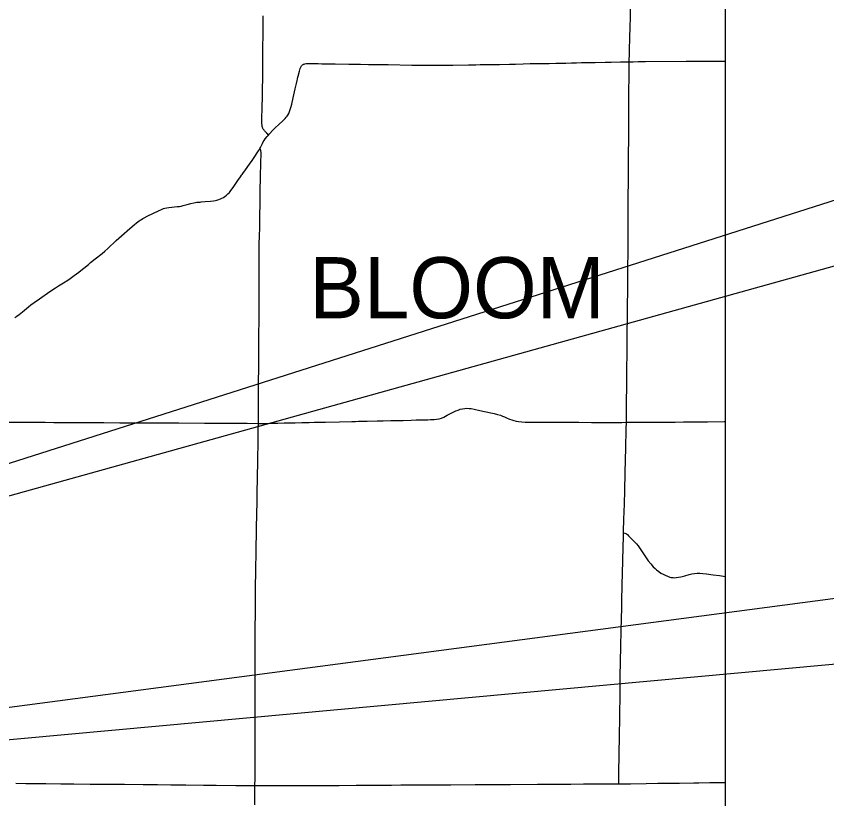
# Model space of a CAD drawing. Extents: x 1772825 to 1773716, y 1138558 to 1139032.
# Drawn here: x 1773465.71 to 1773510.86, y 1138745.61 to 1138789.23 of the extents above; entities that cross this region are included whole.
import ezdxf

# ---------------------------------------------------------------- set-up
doc = ezdxf.new("R2010")
doc.units = 0
for name, color, linetype in [('GM_X_County', 7, 'Continuous'), ('GM_X_County_Road', 7, 'Continuous'), ('GM_X_Township_Road', 7, 'Continuous'), ('GM_X_Township_Text', 7, 'Continuous'), ('SH_Text', 7, 'Continuous')]:
    doc.layers.add(name, color=color, linetype=linetype)

msp = doc.modelspace()

# ---------------------------------------------------------------- linework, layer by layer
at = {"layer": 'GM_X_County'}
msp.add_lwpolyline([(1773505.229, 1138706.005), (1773505.229, 1138955.629), (1773233.229, 1138955.629), (1773233.229, 1138706.534)], dxfattribs=at)
at = {"layer": 'GM_X_County_Road'}
for points in [[(1773479.759, 1138782.603), (1773479.663, 1138782.715), (1773479.657, 1138782.722), (1773479.548, 1138782.839), (1773479.521, 1138782.869), (1773479.493, 1138782.903), (1773479.472, 1138782.935), (1773479.455, 1138782.964), (1773479.443, 1138782.99), (1773479.433, 1138783.019), (1773479.417, 1138783.077), (1773479.411, 1138783.116), (1773479.405, 1138783.163), (1773479.4, 1138783.211), (1773479.397, 1138783.271), (1773479.396, 1138783.407), (1773479.415, 1138784.24), (1773479.425, 1138784.65), (1773479.433, 1138785.134), (1773479.437, 1138785.346), (1773479.44, 1138785.582), (1773479.443, 1138786.004), (1773479.45, 1138786.687), (1773479.452, 1138787.023), (1773479.455, 1138787.284), (1773479.455, 1138787.495), (1773479.461, 1138788.177), (1773479.464, 1138789.24)], [(1773479.759, 1138782.603), (1773479.827, 1138782.679), (1773480.007, 1138782.868), (1773480.158, 1138783.016), (1773480.33, 1138783.177), (1773480.588, 1138783.411), (1773480.693, 1138783.517), (1773480.758, 1138783.592), (1773480.807, 1138783.655), (1773480.845, 1138783.713), (1773480.897, 1138783.811), (1773480.939, 1138783.915), (1773480.979, 1138784.033), (1773481.027, 1138784.2), (1773481.057, 1138784.32), (1773481.142, 1138784.684), (1773481.253, 1138785.181), (1773481.321, 1138785.472), (1773481.361, 1138785.641), (1773481.379, 1138785.713), (1773481.386, 1138785.737), (1773481.406, 1138785.822), (1773481.423, 1138785.881), (1773481.489, 1138786.16), (1773481.511, 1138786.244), (1773481.533, 1138786.315), (1773481.549, 1138786.355), (1773481.565, 1138786.389), (1773481.579, 1138786.417), (1773481.599, 1138786.451), (1773481.621, 1138786.478), (1773481.651, 1138786.507), (1773481.688, 1138786.532), (1773481.72, 1138786.548), (1773481.754, 1138786.562), (1773481.79, 1138786.574), (1773481.862, 1138786.587), (1773481.949, 1138786.595), (1773482.05, 1138786.594), (1773482.187, 1138786.589), (1773482.286, 1138786.59), (1773482.385, 1138786.586), (1773482.535, 1138786.582), (1773482.733, 1138786.578), (1773483.069, 1138786.57), (1773483.479, 1138786.565), (1773484.237, 1138786.555), (1773484.61, 1138786.55), (1773484.709, 1138786.549), (1773484.896, 1138786.547), (1773485.331, 1138786.54), (1773485.841, 1138786.533), (1773486.425, 1138786.526), (1773487.742, 1138786.506), (1773488.424, 1138786.495), (1773488.748, 1138786.493), (1773489.294, 1138786.488), (1773489.643, 1138786.488), (1773490.028, 1138786.494), (1773490.898, 1138786.516), (1773491.32, 1138786.523), (1773491.556, 1138786.529), (1773491.768, 1138786.53), (1773492.028, 1138786.534), (1773492.637, 1138786.541), (1773493.184, 1138786.552), (1773493.519, 1138786.561), (1773493.942, 1138786.575), (1773494.339, 1138786.582), (1773494.588, 1138786.586), (1773494.786, 1138786.586), (1773494.997, 1138786.589), (1773495.059, 1138786.589), (1773495.208, 1138786.592), (1773495.307, 1138786.595), (1773495.406, 1138786.597), (1773495.766, 1138786.603), (1773495.878, 1138786.605), (1773496.015, 1138786.608), (1773496.139, 1138786.611), (1773496.325, 1138786.615), (1773496.636, 1138786.623), (1773496.921, 1138786.631), (1773497.207, 1138786.638), (1773497.953, 1138786.65), (1773498.512, 1138786.664), (1773498.848, 1138786.67), (1773499.37, 1138786.677), (1773499.73, 1138786.681), (1773499.862, 1138786.683)], [(1773499.862, 1138786.683), (1773499.891, 1138786.684), (1773500.077, 1138786.686), (1773500.35, 1138786.693), (1773500.462, 1138786.697), (1773500.772, 1138786.706), (1773503.034, 1138786.72), (1773503.569, 1138786.721), (1773505.048, 1138786.729), (1773505.229, 1138786.729)], [(1773479.29, 1138781.859), (1773479.315, 1138781.906), (1773479.424, 1138782.129), (1773479.472, 1138782.216), (1773479.524, 1138782.301), (1773479.588, 1138782.393), (1773479.695, 1138782.53), (1773479.759, 1138782.603)], [(1773465.634, 1138772.435), (1773465.749, 1138772.509), (1773465.87, 1138772.596), (1773466.054, 1138772.743), (1773466.388, 1138773.022), (1773466.535, 1138773.138), (1773466.714, 1138773.272), (1773467.007, 1138773.482), (1773467.578, 1138773.88), (1773467.901, 1138774.09), (1773468.059, 1138774.19), (1773468.346, 1138774.363), (1773468.587, 1138774.517), (1773468.72, 1138774.608), (1773468.942, 1138774.767), (1773469.199, 1138774.963), (1773469.413, 1138775.132), (1773469.471, 1138775.178), (1773469.732, 1138775.388), (1773469.857, 1138775.491), (1773470.107, 1138775.696), (1773470.494, 1138776.008), (1773470.645, 1138776.136), (1773470.812, 1138776.286), (1773471.276, 1138776.717), (1773471.58, 1138776.992), (1773472.037, 1138777.395), (1773472.282, 1138777.606), (1773472.418, 1138777.714), (1773472.482, 1138777.762), (1773472.553, 1138777.814), (1773472.614, 1138777.855), (1773472.691, 1138777.905), (1773472.771, 1138777.95), (1773472.846, 1138777.991), (1773473.01, 1138778.078), (1773473.367, 1138778.255), (1773473.637, 1138778.382), (1773473.797, 1138778.451), (1773473.924, 1138778.5), (1773473.998, 1138778.525), (1773474.109, 1138778.553), (1773474.214, 1138778.569), (1773474.375, 1138778.587), (1773474.672, 1138778.612), (1773474.808, 1138778.629), (1773474.906, 1138778.646), (1773475.015, 1138778.67), (1773475.243, 1138778.733), (1773475.447, 1138778.789), (1773475.602, 1138778.825), (1773475.697, 1138778.842), (1773475.781, 1138778.853), (1773475.811, 1138778.855), (1773475.829, 1138778.858), (1773475.855, 1138778.86), (1773475.889, 1138778.863), (1773475.957, 1138778.869), (1773476.013, 1138778.873), (1773476.241, 1138778.891), (1773476.538, 1138778.917), (1773476.698, 1138778.937), (1773476.821, 1138778.959), (1773476.893, 1138778.976), (1773476.989, 1138779.003), (1773477.094, 1138779.04), (1773477.173, 1138779.076), (1773477.249, 1138779.119), (1773477.332, 1138779.174), (1773477.42, 1138779.243), (1773477.502, 1138779.319), (1773477.587, 1138779.409), (1773477.666, 1138779.505), (1773477.797, 1138779.686), (1773477.904, 1138779.839), (1773478.059, 1138780.064), (1773478.21, 1138780.277), (1773478.267, 1138780.359), (1773478.296, 1138780.399), (1773478.377, 1138780.522), (1773478.443, 1138780.613), (1773478.745, 1138781.038), (1773478.811, 1138781.129), (1773479.039, 1138781.455), (1773479.101, 1138781.548), (1773479.216, 1138781.725), (1773479.258, 1138781.798), (1773479.29, 1138781.859)], [(1773479.199, 1138766.533), (1773479.2, 1138766.613), (1773479.204, 1138766.96), (1773479.209, 1138767.47), (1773479.216, 1138768.527), (1773479.223, 1138769.919), (1773479.228, 1138770.901), (1773479.232, 1138771.498), (1773479.241, 1138772.244), (1773479.244, 1138772.928), (1773479.246, 1138773.599), (1773479.249, 1138774.171), (1773479.249, 1138774.544), (1773479.247, 1138774.917), (1773479.245, 1138775.165), (1773479.244, 1138775.538), (1773479.243, 1138775.712), (1773479.244, 1138775.886), (1773479.246, 1138776.048), (1773479.248, 1138776.221), (1773479.251, 1138776.457), (1773479.253, 1138776.656), (1773479.259, 1138776.855), (1773479.26, 1138776.917), (1773479.274, 1138777.501), (1773479.277, 1138777.687), (1773479.281, 1138777.874), (1773479.286, 1138778.147), (1773479.293, 1138778.731), (1773479.296, 1138778.967), (1773479.299, 1138779.154), (1773479.309, 1138779.539), (1773479.32, 1138780.21), (1773479.328, 1138780.633), (1773479.33, 1138780.707), (1773479.34, 1138781.129), (1773479.347, 1138781.502), (1773479.349, 1138781.627), (1773479.349, 1138781.656), (1773479.345, 1138781.694), (1773479.341, 1138781.728), (1773479.334, 1138781.761), (1773479.322, 1138781.794), (1773479.29, 1138781.859)], [(1773479.008, 1138746.346), (1773479.008, 1138746.407), (1773479.014, 1138746.692), (1773479.014, 1138747.078), (1773479.016, 1138747.7), (1773479.015, 1138747.923), (1773479.016, 1138748.346), (1773479.02, 1138748.631), (1773479.022, 1138748.967), (1773479.024, 1138749.514), (1773479.019, 1138750.347), (1773479.018, 1138750.609), (1773479.017, 1138750.745), (1773479.017, 1138751.466), (1773479.021, 1138752.398), (1773479.023, 1138752.895), (1773479.025, 1138753.442), (1773479.025, 1138754.089), (1773479.027, 1138754.723), (1773479.03, 1138755.27), (1773479.031, 1138755.456), (1773479.032, 1138755.618), (1773479.036, 1138756.04), (1773479.036, 1138756.364), (1773479.036, 1138756.625), (1773479.042, 1138757.258), (1773479.047, 1138757.569), (1773479.061, 1138758.103), (1773479.066, 1138758.489), (1773479.068, 1138758.75), (1773479.071, 1138758.998), (1773479.073, 1138759.122), (1773479.073, 1138759.16), (1773479.074, 1138759.333), (1773479.079, 1138759.619), (1773479.085, 1138759.88), (1773479.09, 1138760.153), (1773479.095, 1138760.402), (1773479.101, 1138760.787), (1773479.112, 1138761.395), (1773479.116, 1138761.569), (1773479.12, 1138761.73), (1773479.125, 1138761.892), (1773479.127, 1138762.016), (1773479.132, 1138762.252), (1773479.137, 1138762.6), (1773479.138, 1138762.824), (1773479.143, 1138763.333), (1773479.153, 1138763.706), (1773479.166, 1138764.241), (1773479.171, 1138764.589), (1773479.176, 1138764.874), (1773479.182, 1138765.135), (1773479.191, 1138765.644), (1773479.195, 1138765.905), (1773479.197, 1138766.277), (1773479.199, 1138766.526), (1773479.199, 1138766.533)], [(1773465.683, 1138746.474), (1773466.242, 1138746.47), (1773466.926, 1138746.467), (1773467.361, 1138746.462), (1773468.206, 1138746.452), (1773468.915, 1138746.449), (1773469.835, 1138746.435), (1773470.866, 1138746.431), (1773471.749, 1138746.426), (1773472.781, 1138746.416), (1773473.577, 1138746.406), (1773474.322, 1138746.398), (1773475.168, 1138746.392), (1773476.149, 1138746.377), (1773476.846, 1138746.372), (1773477.939, 1138746.359), (1773479.008, 1138746.346)], [(1773478.999, 1138745.279), (1773479.007, 1138745.664), (1773479.01, 1138745.813), (1773479.01, 1138745.962), (1773479.01, 1138746.048), (1773479.008, 1138746.221), (1773479.008, 1138746.346)], [(1773479.008, 1138746.346), (1773479.132, 1138746.344), (1773480.4, 1138746.348), (1773481.917, 1138746.357), (1773482.563, 1138746.361), (1773483.707, 1138746.36), (1773484.639, 1138746.364), (1773485.559, 1138746.372), (1773486.106, 1138746.375), (1773486.616, 1138746.377), (1773487.138, 1138746.381), (1773488.344, 1138746.386), (1773489.09, 1138746.39), (1773489.922, 1138746.395), (1773491.277, 1138746.404), (1773491.65, 1138746.407), (1773492.11, 1138746.41), (1773493.242, 1138746.413), (1773494.758, 1138746.422), (1773495.33, 1138746.423), (1773496.088, 1138746.43), (1773496.287, 1138746.433), (1773496.598, 1138746.435), (1773497.319, 1138746.438), (1773498.152, 1138746.44), (1773498.649, 1138746.443), (1773499.274, 1138746.446)], [(1773499.274, 1138746.446), (1773499.581, 1138746.448), (1773499.93, 1138746.454), (1773500.8, 1138746.464), (1773501.459, 1138746.475), (1773502.117, 1138746.483), (1773502.652, 1138746.489), (1773503.448, 1138746.498), (1773503.733, 1138746.499), (1773504.355, 1138746.511), (1773504.852, 1138746.516), (1773505.187, 1138746.519), (1773505.229, 1138746.52)]]:
    msp.add_lwpolyline(points, dxfattribs=at)
at = {"layer": 'GM_X_Township_Road'}
for points in [[(1773499.862, 1138786.683), (1773499.864, 1138786.778), (1773499.873, 1138787.089), (1773499.879, 1138787.337), (1773499.901, 1138788.045), (1773499.912, 1138788.617), (1773499.925, 1138789.164), (1773499.935, 1138789.673)], [(1773499.804, 1138779.447), (1773499.809, 1138779.761), (1773499.81, 1138779.947), (1773499.813, 1138780.382), (1773499.813, 1138780.544), (1773499.816, 1138780.767), (1773499.821, 1138781.551), (1773499.831, 1138782.358), (1773499.838, 1138782.768), (1773499.838, 1138782.917), (1773499.839, 1138783.265), (1773499.844, 1138783.663), (1773499.845, 1138783.961), (1773499.841, 1138784.197), (1773499.862, 1138786.683)], [(1773499.704, 1138766.592), (1773499.705, 1138766.625), (1773499.704, 1138766.948), (1773499.707, 1138767.595), (1773499.721, 1138768.738), (1773499.732, 1138769.596), (1773499.737, 1138770.416), (1773499.744, 1138770.901), (1773499.75, 1138771.783), (1773499.757, 1138772.256), (1773499.767, 1138772.877), (1773499.77, 1138773.2), (1773499.773, 1138773.846), (1773499.778, 1138774.679), (1773499.782, 1138775.425), (1773499.791, 1138775.872), (1773499.8, 1138776.842), (1773499.801, 1138777.041), (1773499.796, 1138777.251), (1773499.792, 1138777.649), (1773499.8, 1138779.202), (1773499.804, 1138779.447)], [(1773479.199, 1138766.533), (1773479.268, 1138766.532), (1773479.579, 1138766.533), (1773479.914, 1138766.539), (1773480.287, 1138766.549), (1773480.634, 1138766.558), (1773481.045, 1138766.568), (1773481.243, 1138766.573), (1773481.629, 1138766.58), (1773482.026, 1138766.588), (1773482.312, 1138766.594), (1773482.933, 1138766.607), (1773483.728, 1138766.626), (1773484.411, 1138766.641), (1773484.61, 1138766.646), (1773484.784, 1138766.65), (1773485.256, 1138766.661), (1773485.816, 1138766.673), (1773486.151, 1138766.68), (1773486.586, 1138766.688), (1773486.971, 1138766.696), (1773487.257, 1138766.703), (1773487.704, 1138766.721), (1773487.989, 1138766.73), (1773488.412, 1138766.739), (1773488.524, 1138766.739), (1773488.636, 1138766.739), (1773488.797, 1138766.741), (1773488.984, 1138766.747), (1773489.119, 1138766.762), (1773489.265, 1138766.791), (1773489.396, 1138766.831), (1773489.534, 1138766.888), (1773489.723, 1138766.983), (1773490.086, 1138767.174), (1773490.209, 1138767.233), (1773490.325, 1138767.279), (1773490.443, 1138767.318), (1773490.576, 1138767.351), (1773490.698, 1138767.37), (1773490.81, 1138767.377), (1773490.934, 1138767.372), (1773491.058, 1138767.359), (1773491.229, 1138767.328), (1773491.545, 1138767.259), (1773492.153, 1138767.122), (1773492.336, 1138767.08), (1773492.525, 1138767.03), (1773492.68, 1138766.984), (1773492.803, 1138766.938), (1773492.919, 1138766.893), (1773493.027, 1138766.846), (1773493.184, 1138766.777), (1773493.311, 1138766.728), (1773493.429, 1138766.689), (1773493.562, 1138766.657), (1773493.697, 1138766.635), (1773493.87, 1138766.619), (1773494.069, 1138766.61), (1773494.479, 1138766.607), (1773495.05, 1138766.607), (1773495.66, 1138766.603), (1773495.871, 1138766.601), (1773496.418, 1138766.596), (1773497.052, 1138766.592), (1773497.748, 1138766.591), (1773498.432, 1138766.591), (1773499.451, 1138766.591), (1773499.704, 1138766.592)], [(1773465.221, 1138766.6), (1773466.315, 1138766.599), (1773467.322, 1138766.594), (1773467.807, 1138766.591), (1773468.279, 1138766.59), (1773469.324, 1138766.582), (1773470.094, 1138766.578), (1773470.592, 1138766.575), (1773471.487, 1138766.573), (1773472.071, 1138766.564), (1773472.518, 1138766.561), (1773472.866, 1138766.564), (1773473.475, 1138766.566), (1773474.109, 1138766.561), (1773474.768, 1138766.556), (1773476.197, 1138766.547), (1773477.441, 1138766.538), (1773478.584, 1138766.537), (1773479.199, 1138766.533)], [(1773499.544, 1138760.441), (1773499.547, 1138760.563), (1773499.562, 1138761.134), (1773499.577, 1138761.668), (1773499.586, 1138762.003), (1773499.589, 1138762.115), (1773499.608, 1138762.711), (1773499.614, 1138763.096), (1773499.624, 1138763.482), (1773499.631, 1138763.755), (1773499.65, 1138764.513), (1773499.668, 1138765.134), (1773499.693, 1138766.203), (1773499.704, 1138766.592)], [(1773499.704, 1138766.592), (1773500.806, 1138766.599), (1773501.539, 1138766.605), (1773502.422, 1138766.609), (1773502.882, 1138766.611), (1773503.665, 1138766.618), (1773504.212, 1138766.622), (1773505.144, 1138766.63), (1773505.229, 1138766.631)], [(1773499.274, 1138746.446), (1773499.278, 1138747.005), (1773499.282, 1138747.428), (1773499.289, 1138747.714), (1773499.295, 1138748.024), (1773499.302, 1138748.459), (1773499.308, 1138748.77), (1773499.315, 1138749.105), (1773499.32, 1138749.391), (1773499.326, 1138749.851), (1773499.335, 1138750.435), (1773499.347, 1138751.255), (1773499.356, 1138751.951), (1773499.362, 1138752.399), (1773499.372, 1138753.281), (1773499.388, 1138754.089), (1773499.412, 1138755.008), (1773499.444, 1138756.251), (1773499.453, 1138756.648), (1773499.472, 1138757.518), (1773499.507, 1138758.873), (1773499.525, 1138759.643), (1773499.538, 1138760.202), (1773499.544, 1138760.441)], [(1773499.544, 1138760.441), (1773499.609, 1138760.421), (1773499.665, 1138760.398), (1773499.692, 1138760.383), (1773499.714, 1138760.37), (1773499.759, 1138760.334), (1773499.822, 1138760.272), (1773500.115, 1138759.969), (1773500.259, 1138759.814), (1773500.355, 1138759.7), (1773500.439, 1138759.592), (1773500.545, 1138759.439), (1773500.81, 1138759.033), (1773500.917, 1138758.88), (1773501.056, 1138758.705), (1773501.195, 1138758.546), (1773501.301, 1138758.441), (1773501.384, 1138758.366), (1773501.502, 1138758.275), (1773501.626, 1138758.193), (1773501.746, 1138758.126), (1773501.868, 1138758.065), (1773501.995, 1138758.012), (1773502.125, 1138757.97), (1773502.197, 1138757.953), (1773502.308, 1138757.937), (1773502.394, 1138757.934), (1773502.481, 1138757.939), (1773502.604, 1138757.956), (1773502.738, 1138757.985), (1773502.954, 1138758.044), (1773503.194, 1138758.109), (1773503.352, 1138758.144), (1773503.487, 1138758.165), (1773503.635, 1138758.178), (1773503.797, 1138758.178), (1773503.958, 1138758.169), (1773504.168, 1138758.145), (1773504.537, 1138758.095), (1773504.882, 1138758.049), (1773505.229, 1138758.005)]]:
    msp.add_lwpolyline(points, dxfattribs=at)
at = {"layer": 'SH_Text'}
for points in [[(1773543.413, 1138789.212), (1773420.567, 1138750.032), (1773543.413, 1138784.267)], [(1773543.413, 1138761.018), (1773421.141, 1138744.869), (1773543.413, 1138756.072)]]:
    msp.add_lwpolyline(points, close=True, dxfattribs=at)

# ---------------------------------------------------------------- texts
at = {"layer": 'GM_X_Township_Text'}
msp.add_text('BLOOM', height=3.4091, rotation=0, dxfattribs=at).set_placement((1773482.036, 1138772.39))

doc.saveas('drawing.dxf')
